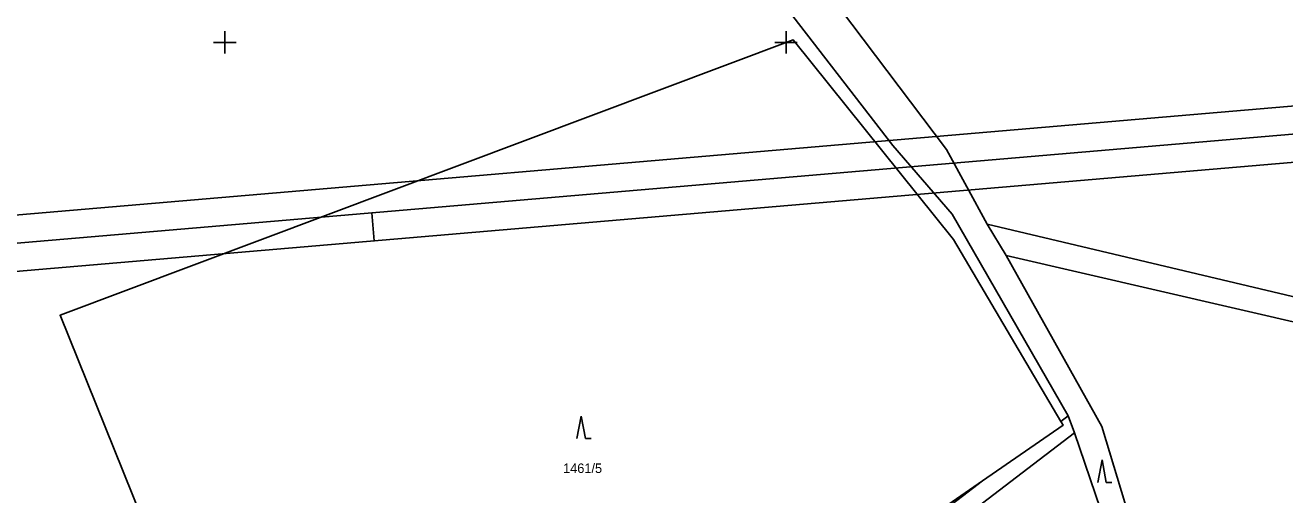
# Model space of a CAD drawing. Extents: x -779302 to -774398, y -1144902 to -1142831.
# Drawn here: x -778235.6 to -778011.1, y -1143880.6 to -1143796.9 of the extents above; entities that cross this region are included whole.
import ezdxf

# ---------------------------------------------------------------- set-up
doc = ezdxf.new("R2010")
doc.units = 0
for name, color, linetype in [('hektosit - Vrstva 5', 7, 'Continuous'), ('Hranice parcel', 7, 'Continuous'), ('Parcelní čísla', 7, 'Continuous'), ('Vrstva 1', 7, 'Continuous'), ('Značky kultur', 7, 'Continuous')]:
    doc.layers.add(name, color=color, linetype=linetype)

msp = doc.modelspace()

# ---------------------------------------------------------------- linework, layer by layer
at = {"layer": 'hektosit - Vrstva 5'}
for p, q in [((-778200, -1143798), (-778200, -1143802)), ((-778100, -1143798), (-778100, -1143802)), ((-778202, -1143800), (-778198, -1143800)), ((-778102, -1143800), (-778098, -1143800))]:
    msp.add_line(p, q, dxfattribs=at)
at = {"layer": 'Hranice parcel'}
for p, q in [((-778064.15, -1143832.38), (-778060.8, -1143837.94)), ((-778051.04, -1143867.53), (-778049.75, -1143866.54)), ((-778048.61, -1143869.54), (-778049.75, -1143866.54)), ((-778212.5, -1143990.19), (-778064.97, -1143878.1))]:
    msp.add_line(p, q, dxfattribs=at)
for points in [[(-778147.27, -1143722.43), (-778098.92, -1143782.64), (-778071.39, -1143819.05), (-778064.15, -1143832.38)], [(-778049.75, -1143866.54), (-778070.41, -1143830.57), (-778080.96, -1143818.39), (-778101.8, -1143791.33), (-778154.14, -1143725.63)], [(-778064.97, -1143878.1), (-778184.19, -1143960.58), (-778229.36, -1143848.61), (-778098.73, -1143799.56), (-778070.15, -1143835.13), (-778051.04, -1143867.53)], [(-778064.15, -1143832.38), (-777897.94, -1143871.72), (-777864.55, -1143880.59)], [(-777863.49, -1143883.95), (-777884, -1143878.82), (-778060.8, -1143837.94)], [(-778060.8, -1143837.94), (-778043.76, -1143868.41), (-778037.53, -1143889.04), (-778029.28, -1143938.38), (-778025.36, -1143987.95), (-778008.42, -1144097.2)], [(-778051.04, -1143867.53), (-778050.65, -1143868.2), (-778064.97, -1143878.1)], [(-778048.61, -1143869.54), (-778198.33, -1143983.99), (-778209.77, -1143992.26)], [(-778011.94, -1144100.5), (-778030.06, -1143987.4), (-778033.63, -1143933.51), (-778041.2, -1143891.36), (-778048.61, -1143869.54)]]:
    msp.add_lwpolyline(points, dxfattribs=at)
at = {"layer": 'Vrstva 1'}
msp.add_line((-778173.83, -1143830.37), (-778173.41, -1143835.34), dxfattribs=at)
for points in [[(-777571, -1143485.76), (-778617.18, -1143575.21), (-778591.88, -1143871.12), (-777545.7, -1143781.67)], [(-777551.11, -1143777.12), (-778587.32, -1143865.71), (-778611.77, -1143579.77), (-777575.56, -1143491.17)], [(-777580.11, -1143496.57), (-778407.09, -1143567.28), (-778383.5, -1143843.27), (-777556.51, -1143772.57)]]:
    msp.add_lwpolyline(points, close=True, dxfattribs=at)
at = {"layer": 'Značky kultur'}
for p, q in [((-778136.5, -1143866.57), (-778137.25, -1143870.57)), ((-778135.75, -1143870.57), (-778136.5, -1143866.57)), ((-778135.75, -1143870.57), (-778134.75, -1143870.57)), ((-778043.7, -1143874.37), (-778044.45, -1143878.37)), ((-778042.95, -1143878.37), (-778043.7, -1143874.37)), ((-778042.95, -1143878.37), (-778041.95, -1143878.37))]:
    msp.add_line(p, q, dxfattribs=at)

# ---------------------------------------------------------------- texts
at = {"layer": 'Parcelní čísla'}
msp.add_text('1461/5', height=1.7, dxfattribs=at).set_placement((-778139.73, -1143876.71))

doc.saveas('drawing.dxf')
